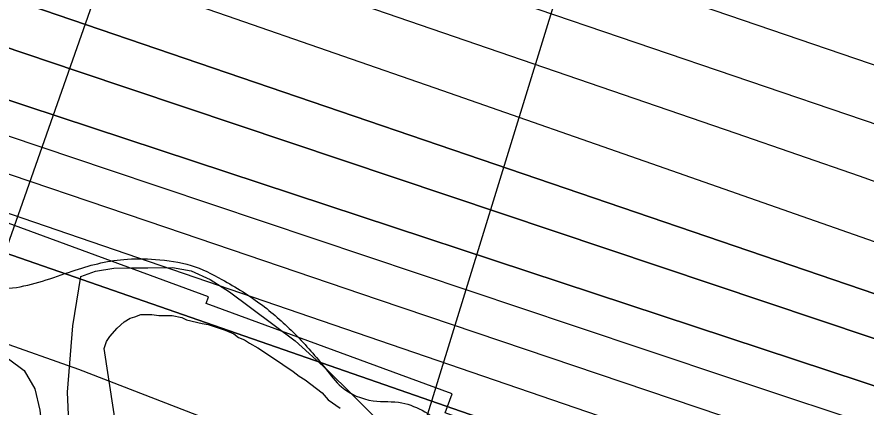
# Model space of a CAD drawing. Extents: x 3823584 to 3861785, y 301729 to 327625.
# Drawn here: x 3848200.4 to 3848616.2, y 318710.9 to 318902 of the extents above; entities that cross this region are included whole.
import ezdxf

# ---------------------------------------------------------------- set-up
doc = ezdxf.new("R2010")
doc.units = 0
for name, color, linetype in [('V-LEVE-TOET', 7, 'Continuous'), ('V-RIVR-EDGE', 7, 'Continuous'), ('V-RIVR-RANG', 7, 'Continuous'), ('V-ROAD-CNTR', 7, 'Continuous'), ('V-RRAP-FSHR', 7, 'Continuous'), ('V-RRAP-RVMT', 7, 'Continuous'), ('V-SITE-VEGE', 7, 'Continuous'), ('V-TOPO-DPTH', 7, 'Continuous'), ('V-TOPO-MAJR', 7, 'Continuous'), ('V-TOPO-MINR', 7, 'Continuous'), ('V-TOPO-WATR', 7, 'Continuous'), ('V-UTIL-LINE', 7, 'Continuous'), ('V-WETL-SWMP', 7, 'Continuous')]:
    doc.layers.add(name, color=color, linetype=linetype)

msp = doc.modelspace()

# ---------------------------------------------------------------- linework, layer by layer
at = {"layer": 'V-LEVE-TOET'}
msp.add_lwpolyline([(3848196.18, 318734.6), (3848203.92, 318728.8), (3848209.14, 318719.82), (3848211.63, 318709.43), (3848212.74, 318698.83), (3848215.83, 318687.47), (3848221.24, 318679.09), (3848226.99, 318674.44), (3848237.28, 318668.86), (3848453.97, 318581.88)], dxfattribs=at)
at = {"layer": 'V-RIVR-EDGE'}
msp.add_spline([(3842841.54, 321100.24), (3842868.29, 321083.92), (3842887.69, 321072.7), (3842926.5, 321056.09), (3842950.74, 321041.46), (3842972.07, 321024.42), (3842988.05, 321006.41), (3843009.86, 320988.87), (3843033.13, 320971.33), (3843055.43, 320956.71), (3843078.72, 320946.45), (3843098.13, 320940.09), (3843142.74, 320915.7), (3843156.32, 320906.92), (3843166.98, 320897.67), (3843193.66, 320884.49), (3843216.46, 320873.26), (3843237.3, 320859.62), (3843254.76, 320849.37), (3843280.47, 320837.65), (3843294.05, 320828.88), (3843315.38, 320815.71), (3843374.55, 320782.06), (3843408.02, 320767.41), (3843439.07, 320753.73), (3843485.14, 320729.34), (3843531.71, 320707.37), (3843569.06, 320691.25), (3843614.17, 320670.26), (3843636.48, 320659.03), (3843664.61, 320642.45), (3843700.97, 320618.08), (3843732.49, 320598.58), (3843761.6, 320586.36), (3843794.59, 320574.63), (3843841.18, 320559.46), (3843869.32, 320549.19), (3843896, 320537.47), (3843934.8, 320517.95), (3843983.78, 320488.69), (3844036.64, 320460.88), (3844067.7, 320450.6), (3844099.23, 320437.41), (3844147.26, 320416.41), (3844198.68, 320395.4), (3844231.66, 320378.81), (3844260.77, 320365.62), (3844285.5, 320350.02), (3844318.47, 320330.03), (3844340.78, 320316.86), (3844370.36, 320301.25), (3844413.05, 320281.72), (3844464.95, 320257.79), (3844507.63, 320235.35), (3844559.53, 320209.48), (3844611.93, 320186.53), (3844641.52, 320173.83), (3844659.97, 320172.81), (3844685.7, 320168.38), (3844698.8, 320165.92), (3844709.96, 320162.49), (3844717.73, 320161.01), (3844736.17, 320157.08), (3844761.89, 320148.76), (3844788.58, 320138.5), (3844802.15, 320129.24), (3844822.99, 320110.73), (3844840.44, 320098.06), (3844854.99, 320090.26), (3844877.31, 320083.89), (3844898.18, 320078.01), (3844924.88, 320075.51), (3844948.18, 320067.69), (3844995.24, 320051.06), (3845092.74, 320004.68), (3845127.18, 319991), (3845178.6, 319966.59), (3845233.9, 319942.66), (3845254.29, 319937.27), (3845267.87, 319931.4), (3845279.99, 319924.09), (3845291.12, 319907.55), (3845303.7, 319889.55), (3845313.88, 319880.79), (3845344.43, 319860.31), (3845386.13, 319837.38), (3845433.18, 319812.5), (3845466.17, 319798.82), (3845499.64, 319785.63), (3845540.39, 319768.04), (3845605.4, 319740.69), (3845645.65, 319717.28), (3845675.73, 319707), (3845744.63, 319679.15), (3845798.47, 319656.2), (3845841.17, 319641.04), (3845897.94, 319619.04), (3845920.25, 319608.3), (3845955.66, 319592.19), (3845983.32, 319582.41), (3846002.73, 319576.53), (3846033.78, 319566.74), (3846064.36, 319558.41), (3846131.3, 319529.11), (3846195.83, 319504.18), (3846263.75, 319476.33), (3846288.98, 319466.56), (3846319.07, 319458.23), (3846370.01, 319439.16), (3846428.25, 319422.51), (3846482.1, 319400.03), (3846515.07, 319381.01), (3846564.07, 319360.01), (3846597.56, 319350.21), (3846665.5, 319330.62), (3846718.38, 319312.03), (3846778.55, 319290.52), (3846834.34, 319268.04), (3846872.67, 319254.83), (3846921.21, 319243.06), (3847037.63, 319189.35), (3847098.28, 319169.29), (3847179.32, 319142.38), (3847206.49, 319132.6), (3847242.87, 319117.46), (3847278.29, 319102.8), (3847312.72, 319083.29), (3847329.2, 319070.14), (3847340.84, 319063.79), (3847386.92, 319043.77), (3847433.02, 319027.14), (3847490.78, 319016.8), (3847613.54, 318972.79), (3847679.04, 318948.35), (3847756.19, 318921.93), (3847807.62, 318903.84), (3847852.26, 318889.64), (3847964.37, 318857.31), (3847994.45, 318845.1), (3848035.69, 318830.43), (3848071.11, 318817.71), (3848100.22, 318808.42), (3848132.73, 318796.68), (3848146.3, 318786.45), (3848169.58, 318772.31), (3848183.66, 318769.36), (3848198.22, 318769.32), (3848227.38, 318777.51), (3848252.65, 318783.27), (3848268.19, 318783.23), (3848285.67, 318780.28), (3848300.7, 318773.44), (3848320.58, 318760.76), (3848336.57, 318746.64), (3848351.59, 318729.61), (3848359.33, 318720.85), (3848374.86, 318714.01), (3848388.94, 318713), (3848400.1, 318708.6), (3848422.89, 318694.95), (3848448.13, 318689.55), (3848489.37, 318672.93), (3848523.33, 318658.77), (3848566.5, 318641.66), (3848605.32, 318627.97), (3848647.05, 318615.24), (3848684.42, 318603.49), (3848723.24, 318590.77), (3848769.33, 318574.63), (3848833.37, 318546.79), (3848867.81, 318533.11), (3848904.69, 318518.93), (3848947.38, 318502.31), (3849001.72, 318482.27), (3849103.63, 318452.88), (3849156.53, 318438.18), (3849190.02, 318429.35), (3849235.14, 318411.76), (3849274.43, 318394.67), (3849315.2, 318382.42), (3849365.19, 318370.16), (3849404.02, 318364.24), (3849440.42, 318352.49), (3849487, 318339.26), (3849538.93, 318322.62), (3849582.11, 318306.98), (3849620.93, 318293.77), (3849669.93, 318277.62), (3849700.99, 318268.8), (3849752.44, 318257.99), (3849805.35, 318245.72), (3849854.86, 318234.91), (3849902.42, 318222.17), (3849946.58, 318209.92), (3850026.17, 318188.36), (3850056.74, 318179.05), (3850089.25, 318168.77), (3850137.3, 318155.06), (3850179.52, 318142.33), (3850231.45, 318129.57), (3850317.33, 318099.25), (3850383.82, 318081.12), (3850420.7, 318073.26), (3850467.79, 318064.88), (3850492.56, 318064.82), (3850504.21, 318063.34), (3850532.84, 318055.01), (3850621.66, 318032.94), (3850687.18, 318019.66), (3850711.46, 318016.2), (3850744.95, 318010.78), (3850789.61, 318002.41), (3850833.79, 317995.99), (3850862.43, 317991.55), (3850891.55, 317985.65), (3850937.66, 317972.91), (3850986.17, 317954.33), (3851054.57, 317923.57), (3851080.28, 317912.82), (3851106.97, 317904.5), (3851143.37, 317893.24), (3851177.33, 317879.07), (3851200.63, 317876.1), (3851236.57, 317875.53), (3851266.18, 317872.06), (3851272.5, 317872.53), (3851284.18, 317883.67), (3851289.53, 317886.08), (3851297.79, 317887.52), (3851306.04, 317885.55), (3851313.8, 317881.16), (3851326.39, 317866.56), (3851330.75, 317862.18), (3851336.08, 317859.26), (3851351.62, 317859.7), (3851365.7, 317855.78), (3851396.27, 317846.97), (3851418.11, 317840.11), (3851434.6, 317835.22), (3851457.9, 317830.79), (3851490.91, 317825.85), (3851530.71, 317814.58), (3851551.1, 317810.65), (3851594.78, 317800.83), (3851617.59, 317795.43), (3851653.02, 317786.11), (3851683.59, 317778.27), (3851733.59, 317766.97), (3851760.77, 317761.08), (3851796.67, 317749.34), (3851824.34, 317742.47), (3851840.85, 317741.46), (3851930.16, 317723.27), (3851979.66, 317710.03), (3852014.61, 317701.2), (3852052.94, 317687.03), (3852078.17, 317678.71), (3852111.17, 317670.37), (3852145.63, 317661.06), (3852223.29, 317645.81), (3852251.45, 317642.83), (3852298.54, 317634.46), (3852318.43, 317629.55), (3852350.95, 317622.19), (3852383.47, 317615.31), (3852407.26, 317610.39), (3852442.2, 317600.59), (3852460.64, 317596.18), (3852492.2, 317591.73), (3852557.72, 317577.97), (3852588.79, 317572.06), (3852639.75, 317557.37), (3852677.11, 317546.59), (3852709.15, 317539.23), (3852778.08, 317526.92), (3852828.07, 317515.62), (3852866.41, 317507.27), (3852903.3, 317498.93), (3852971.25, 317485.16), (3853029.5, 317471.42), (3853053.78, 317470.39), (3853067.86, 317472.29), (3853084.86, 317471.77), (3853119.33, 317467.31), (3853178.57, 317463.28), (3853226.64, 317460.73), (3853283.45, 317456.71), (3853309.66, 317454.21), (3853332.96, 317449.79), (3853373.74, 317444.34), (3853420.84, 317440.83), (3853438.81, 317442.72), (3853449.5, 317445.13), (3853457.28, 317446.08), (3853468.93, 317445.56), (3853484.47, 317444.07), (3853505.82, 317439.16), (3853578.12, 317413.24), (3853649.43, 317382.96), (3853665.45, 317380.49), (3853691.67, 317377.51), (3853715.93, 317370.65), (3853745.04, 317356.98), (3853758.63, 317353.55), (3853777.08, 317353.5), (3853792.14, 317354.44), (3853804.76, 317353.92), (3853814.96, 317351.95), (3853825.15, 317349.01), (3853833.87, 317342.19), (3853838.21, 317330.04), (3853842.54, 317313.52), (3853842.52, 317303.32), (3853841.03, 317290.21), (3853837.11, 317275.65), (3853833.19, 317261.09), (3853832.69, 317256.72), (3853833.17, 317253.81), (3853842.87, 317249.9), (3853850.64, 317251.34), (3853861.83, 317258.6), (3853874.48, 317267.79), (3853878.87, 317274.58), (3853885.71, 317293.5), (3853891.57, 317305.14), (3853902.76, 317314.83), (3853910.54, 317318.21), (3853925.6, 317319.63), (3853947.94, 317317.63), (3853964.92, 317312.73), (3853976.07, 317304.93), (3853977.03, 317301.53), (3853977.02, 317295.7), (3853962.85, 317260.77), (3853962.36, 317259.32), (3853973.52, 317254.92), (3853974.49, 317255.89), (3853985.22, 317273.83), (3853996.42, 317286.43), (3854006.15, 317291.26), (3854013.92, 317293.18), (3854024.12, 317293.16), (3854039.17, 317291.18), (3854062.47, 317286.75), (3854090.13, 317278.43), (3854103.23, 317272.57), (3854117.78, 317267.67), (3854137.68, 317261.31), (3854149.32, 317256.91), (3854160.49, 317255.91), (3854172.62, 317252), (3854187.67, 317249.53), (3854208.54, 317244.63), (3854239.6, 317237.75), (3854270.19, 317233.79), (3854295.44, 317235.18), (3854316.8, 317231.25), (3854345.92, 317224.38), (3854376.5, 317215.07), (3854404.64, 317204.32), (3854422.57, 317192.13), (3854456.04, 317175.05), (3854479.32, 317164.31), (3854512.32, 317155), (3854552.61, 317144.22), (3854583.67, 317137.83), (3854607.93, 317128.54), (3854626.37, 317122.18), (3854651.13, 317119.69), (3854669.1, 317119.65), (3854682.2, 317117.68), (3854697.73, 317112.78), (3854731.21, 317101.53), (3854780.71, 317084.41), (3854814.68, 317075.1), (3854853.5, 317062.38), (3854876.8, 317059.4), (3854908.37, 317059.33), (3854930.21, 317053.93), (3854954.47, 317045.13), (3854992.8, 317031.92), (3855018.52, 317025.54), (3855045.21, 317018.19), (3855069.96, 317011.33), (3855098.59, 317003.01), (3855144.68, 316984.93), (3855179.12, 316967.36), (3855201.43, 316955.16), (3855224.73, 316951.22), (3855238.82, 316951.67), (3855266.5, 316951.12), (3855288.82, 316947.17), (3855307.27, 316941.79), (3855334.44, 316933.46), (3855365.98, 316922.22), (3855391.7, 316914.87), (3855424.23, 316910.42), (3855463.07, 316908.86), (3855500.94, 316903.43), (3855550.93, 316890.68), (3855585.38, 316880.88), (3855613.04, 316870.61), (3855645.05, 316855.97), (3855692.11, 316835.94), (3855730.43, 316816.9), (3855763.9, 316802.74), (3855794.47, 316792.46), (3855845.92, 316779.71), (3855892.02, 316765.51), (3855946.35, 316743.04), (3855993.39, 316714.27), (3856071.47, 316670.37), (3856089.42, 316663.04), (3856107.86, 316658.63), (3856121.44, 316650.82), (3856142.29, 316637.17), (3856156.36, 316630.82), (3856184.49, 316616.67), (3856216.02, 316603), (3856256.29, 316587.84), (3856306.76, 316572.18), (3856351.41, 316562.35), (3856435.85, 316539.32), (3856494.09, 316523.15), (3856538.25, 316510.41), (3856585.8, 316493.3), (3856618.31, 316480.11), (3856653.24, 316468.85), (3856673.14, 316464.43), (3856704.21, 316458.04), (3856732.35, 316449.72), (3856785.74, 316434.04), (3856807.58, 316430.1), (3856837.67, 316423.72), (3856870.18, 316410.52), (3856899.78, 316401.22), (3856934.72, 316389.97), (3857040.99, 316356.2), (3857080.28, 316340.07), (3857124.91, 316321.02), (3857148.67, 316305.91), (3857160.29, 316291.8), (3857170.93, 316274.77), (3857176.23, 316255.82), (3857179.07, 316226.68), (3857180.52, 316221.82), (3857182.43, 316211.61), (3857188.74, 316207.71), (3857198.94, 316207.69), (3857203.8, 316211.56), (3857208.66, 316212.03), (3857222.25, 316208.12), (3857260.08, 316189.57), (3857281.9, 316175.92), (3857296.93, 316167.14), (3857323.6, 316151.05), (3857337.2, 316150.04), (3857353.22, 316150), (3857380.44, 316157.22), (3857385.3, 316161.58), (3857386.3, 316171.29), (3857386.82, 316184.4), (3857392.68, 316197.98), (3857402.41, 316203.79), (3857414.55, 316206.67), (3857433.01, 316206.14), (3857452.42, 316199.78), (3857489.3, 316189.49), (3857539.77, 316176.74), (3857578.12, 316169.84), (3857601.42, 316164.44), (3857617.91, 316157.12), (3857635.85, 316144.45), (3857650.85, 316121.58), (3857656.63, 316103.6), (3857659.02, 316087.08)], degree=3, dxfattribs=at)
at = {"layer": 'V-RIVR-RANG'}
msp.add_line((3848356.85, 318562.13), (3848554.24, 319203.44), dxfattribs=at)
at = {"layer": 'V-ROAD-CNTR'}
for points in [[(3842875.96, 320239.46), (3842990.91, 320181.87), (3843256.6, 320051.59), (3843560.3, 319930.12), (3843870.08, 319826.52), (3844292.56, 319684.26), (3844615.59, 319572.5), (3844818.1, 319496.53), (3844972.27, 319427.92), (3845189.4, 319317.31), (3845422.22, 319208.82), (3845693.05, 319096.51), (3845952.03, 319004.99), (3846337.47, 318866.97), (3846743.46, 318720.02), (3847073.97, 318594.25), (3847327.14, 318498.37), (3847558.1, 318399.46), (3847753.34, 318326.69), (3848005.14, 318242.89), (3848344.36, 318132.28), (3848797.61, 317985.92), (3849074.79, 317901.72), (3849263.29, 317856.98), (3849650.18, 317778.14), (3850338.32, 317644.12), (3850967.33, 317524.6), (3851605.13, 317394.41), (3852352.58, 317261.41)], [(3842011.69, 318853.42), (3842223.22, 318773.6), (3842614.73, 318605.84), (3842966.32, 318460.51), (3843264.62, 318380.07), (3843594.77, 318327.97), (3844036.33, 318293.41), (3844308.46, 318284.67), (3844523.88, 318255.35), (3844797.37, 318200.32), (3845107.94, 318133.36), (3845373.55, 318079.13), (3845808.82, 317975.73), (3846119.07, 317877.56), (3846442.53, 317746.23), (3846765.29, 317592.2), (3847278.03, 317350.74), (3847876.12, 317062.7), (3848337.02, 316848.87), (3848737.37, 316671.08), (3849117.85, 316546.14), (3849436.19, 316472.5), (3849732.7, 316409.34), (3850019.3, 316354.71)], [(3842002.67, 318792.72), (3842200.53, 318717.46), (3842591.25, 318550.04), (3842946.8, 318403.06), (3843251.99, 318320.77), (3843587.68, 318267.79), (3844032.99, 318232.94), (3844303.39, 318224.25), (3844513.81, 318195.62), (3844785.02, 318141.04), (3845095.5, 318074.11), (3845360.49, 318020), (3845792.67, 317917.33), (3846098.52, 317820.56), (3846418.08, 317690.81), (3846739.35, 317537.49), (3847252, 317296.07), (3847850.24, 317007.96), (3848311.99, 316793.73), (3848715.59, 316614.51), (3849101.55, 316487.77), (3849423.06, 316413.39), (3849720.72, 316349.98), (3850007.96, 316295.23)]]:
    msp.add_spline(points, degree=3, dxfattribs=at)
at = {"layer": 'V-RRAP-FSHR'}
msp.add_lwpolyline([(3842017.76, 321437.98), (3842374.25, 321253.84), (3842835.08, 321069.22), (3843015.43, 320965.69), (3843571.15, 320673.74), (3844061.81, 320421.24), (3844693.43, 320129.28), (3845010.09, 320004.46), (3845413.31, 319793.98), (3846401.32, 319402.75), (3847271.72, 319069.13), (3848230.54, 318729.46), (3848945.87, 318453.46), (3849985.56, 318151.96), (3851282.51, 317815.65), (3852166.28, 317615.91), (3853017.63, 317419.5), (3853178.38, 317396.4), (3853479.75, 317356.76), (3853702.08, 317301.35), (3854318.05, 317115.33), (3854658.22, 317038.82)], dxfattribs=at)
at = {"layer": 'V-RRAP-RVMT'}
msp.add_lwpolyline([(3849385.39, 318360.78), (3849272.5, 318400.08), (3849271, 318395.89), (3849149.1, 318440.75), (3849147.27, 318435.83), (3849027.57, 318479.87), (3849024.97, 318472.71), (3848893.34, 318521.17), (3848894, 318522.96), (3848770.63, 318568.37), (3848772.41, 318573.15), (3848660.85, 318614.22), (3848659.04, 318609.29), (3848527.47, 318657.73), (3848529.76, 318664), (3848410.08, 318708.1), (3848413.5, 318717.45), (3848293.06, 318761.72), (3848294.23, 318764.94), (3848187.94, 318803.99)], dxfattribs=at)
at = {"layer": 'V-SITE-VEGE'}
msp.add_lwpolyline([(3848250.07, 318693.73), (3848243.04, 318739.55), (3848244.17, 318743.1), (3848245.91, 318745.47), (3848249.39, 318749.64), (3848252.88, 318752.62), (3848255.8, 318754.42), (3848258.15, 318755.04), (3848261.08, 318756.25), (3848266.37, 318756.32), (3848269.91, 318755.77), (3848276.38, 318755.85), (3848281.11, 318754.73), (3848283.47, 318753.58), (3848291.14, 318751.91), (3848294.09, 318751.36), (3848302.37, 318748.52), (3848306.51, 318746.8), (3848308.88, 318745.07), (3848311.84, 318743.93), (3848314.22, 318742.19), (3848318.36, 318739.89), (3848325.48, 318735.27), (3848335.57, 318728.33), (3848338.54, 318726.01), (3848341.51, 318724.28), (3848349.82, 318717.91), (3848352.81, 318714.41), (3848358.74, 318710.36)], dxfattribs=at)
at = {"layer": 'V-TOPO-DPTH'}
for points in [[(3847110.49, 319295.78), (3847701.86, 319082.22), (3847740.48, 319068.37), (3847779.14, 319054.63), (3847817.85, 319041.06), (3847856.61, 319027.59), (3847880.01, 319019.52), (3847930.5, 319002.13), (3847981, 318984.77), (3848031.52, 318967.46), (3848082.06, 318950.18), (3848683.27, 318744.99), (3848700.89, 318738.93), (3848718.48, 318732.81), (3848736.04, 318726.59), (3848753.58, 318720.32), (3848912.6, 318662.97), (3849009.76, 318628.33), (3849107.08, 318594.17), (3849204.66, 318560.74), (3849302.4, 318527.78), (3849576.17, 318436.61)], [(3849576.17, 318436.61), (3849302.4, 318527.78), (3849204.66, 318560.74), (3849107.08, 318594.17), (3849009.76, 318628.33), (3848912.6, 318662.97), (3848753.58, 318720.32), (3848736.04, 318726.59), (3848718.48, 318732.81), (3848700.89, 318738.93), (3848683.27, 318744.99), (3848082.06, 318950.18), (3848031.52, 318967.46), (3847981, 318984.77), (3847930.5, 319002.13), (3847880.01, 319019.52), (3847856.61, 319027.59), (3847817.85, 319041.06), (3847779.14, 319054.63), (3847740.48, 319068.37), (3847701.86, 319082.22), (3847110.49, 319295.78)], [(3849538.33, 318333.21), (3848952.46, 318524.18), (3848907.4, 318539.04), (3848862.41, 318554.11), (3848817.53, 318569.49), (3848772.71, 318585.08), (3848697.93, 318611.38), (3848690.56, 318613.97), (3848683.19, 318616.55), (3848675.82, 318619.13), (3848668.45, 318621.69), (3847765.67, 318935.69), (3847761.64, 318937.1), (3847757.61, 318938.53), (3847753.58, 318939.97), (3847749.56, 318941.41), (3847745.55, 318942.88), (3847741.53, 318944.34), (3847737.53, 318945.82), (3847733.52, 318947.31), (3846974.22, 319230.35)], [(3847320.42, 319133.04), (3847693, 318998.78), (3847722.9, 318988.08), (3847752.83, 318977.47), (3847782.81, 318966.99), (3847812.81, 318956.59), (3847960.81, 318905.68), (3848064.86, 318869.97), (3848168.95, 318834.38), (3848273.1, 318798.96), (3848377.29, 318763.65), (3848641.19, 318674.46), (3848668.21, 318665.33), (3848695.23, 318656.19), (3848722.24, 318647.05), (3848749.25, 318637.9), (3849394.96, 318419.22)], [(3847320.42, 319133.04), (3847693, 318998.78), (3847722.9, 318988.08), (3847752.83, 318977.47), (3847782.81, 318966.99), (3847812.81, 318956.59), (3847960.81, 318905.68), (3848064.86, 318869.97), (3848168.95, 318834.38), (3848273.1, 318798.96), (3848377.29, 318763.65), (3848641.19, 318674.46), (3848668.21, 318665.33), (3848695.23, 318656.19), (3848722.24, 318647.05), (3848749.25, 318637.9), (3849394.96, 318419.22)], [(3849525.33, 318409.5), (3848958.67, 318605.15), (3848916.59, 318619.7), (3848874.53, 318634.29), (3848832.48, 318648.92), (3848790.45, 318663.59), (3848736.86, 318682.32), (3848721.61, 318687.6), (3848706.35, 318692.83), (3848691.05, 318697.99), (3848675.74, 318703.09), (3848660.41, 318708.15), (3848645.08, 318713.21), (3848629.76, 318718.27), (3848614.43, 318723.32), (3847794.95, 318993.76), (3847778.53, 318999.23), (3847762.14, 319004.77), (3847745.77, 319010.4), (3847729.43, 319016.1), (3847598.06, 319062.3)], [(3849525.33, 318409.5), (3848958.67, 318605.15), (3848916.59, 318619.7), (3848874.53, 318634.29), (3848832.48, 318648.92), (3848790.45, 318663.59), (3848736.86, 318682.32), (3848721.61, 318687.6), (3848706.35, 318692.83), (3848691.05, 318697.99), (3848675.74, 318703.09), (3848660.41, 318708.15), (3848645.08, 318713.21), (3848629.76, 318718.27), (3848614.43, 318723.32), (3847794.95, 318993.76), (3847778.53, 318999.23), (3847762.14, 319004.77), (3847745.77, 319010.4), (3847729.43, 319016.1), (3847598.06, 319062.3)], [(3848153.69, 318901.04), (3848230.33, 318875.36), (3848696.6, 318718.85), (3848704.6, 318716.14), (3848712.6, 318713.41), (3848720.57, 318710.64), (3848728.54, 318707.83), (3848806.65, 318680.16), (3848853.7, 318663.59), (3848900.79, 318647.13), (3848947.93, 318630.85), (3848995.12, 318614.68), (3849553.51, 318424.52)], [(3849553.51, 318424.52), (3848995.12, 318614.68), (3848947.93, 318630.85), (3848900.79, 318647.13), (3848853.7, 318663.59), (3848806.65, 318680.16), (3848728.54, 318707.83), (3848720.57, 318710.64), (3848712.6, 318713.41), (3848704.6, 318716.14), (3848696.6, 318718.85), (3848230.33, 318875.36), (3848153.69, 318901.04)]]:
    msp.add_lwpolyline(points, dxfattribs=at)
at = {"layer": 'V-TOPO-MAJR'}
msp.add_lwpolyline([(3847465.16, 319196.17), (3847736.4, 319098.74), (3847762.15, 319089.55), (3847787.93, 319080.43), (3847813.74, 319071.41), (3847839.58, 319062.47), (3848092.1, 318975.6), (3848197.74, 318939.16), (3848303.33, 318902.61), (3848408.87, 318865.9), (3848514.36, 318829.07), (3848668.16, 318775.23), (3848696.7, 318765.16), (3848725.21, 318754.98), (3848753.66, 318744.65), (3848782.07, 318734.22), (3849147.01, 318599.14), (3849224.11, 318571.1), (3849301.42, 318543.65), (3849379.04, 318517.08)], dxfattribs=at)
at = {"layer": 'V-TOPO-MINR'}
for points in [[(3847339.16, 319333.91), (3847745.35, 319182.82), (3847779.76, 319170.12), (3847814.21, 319157.52), (3847848.71, 319145.09), (3847883.26, 319132.76), (3847950.2, 319109.06), (3848018.28, 319085.08), (3848086.42, 319061.26), (3848154.64, 319037.67), (3848222.91, 319014.24), (3848708.27, 318848.58), (3848728.82, 318841.55), (3848749.36, 318834.49), (3848769.89, 318827.4), (3848790.41, 318820.29), (3849086.41, 318717.39), (3849178.44, 318685.57), (3849270.54, 318653.95), (3849362.75, 318622.64)], [(3847110.49, 319295.78), (3847701.86, 319082.22), (3847740.48, 319068.37), (3847779.14, 319054.63), (3847817.85, 319041.06), (3847856.61, 319027.59), (3847880.01, 319019.52), (3847930.5, 319002.13), (3847981, 318984.77), (3848031.52, 318967.46), (3848082.06, 318950.18), (3848683.27, 318744.99), (3848700.89, 318738.93), (3848718.48, 318732.81), (3848736.04, 318726.59), (3848753.58, 318720.32), (3848912.6, 318662.97), (3849009.76, 318628.33), (3849107.08, 318594.17), (3849204.66, 318560.74), (3849302.4, 318527.78), (3849576.17, 318436.61)], [(3847146.25, 319181.7), (3847672.39, 318989.18), (3847709.95, 318975.52), (3847747.54, 318961.94), (3847785.17, 318948.5), (3847822.84, 318935.15), (3847852.11, 318924.83), (3847904.46, 318906.45), (3847956.84, 318888.17), (3848009.27, 318870.02), (3848061.73, 318851.96), (3848654.57, 318648.71), (3848671.95, 318642.74), (3848689.33, 318636.77), (3848706.71, 318630.79), (3848724.08, 318624.79), (3848923.43, 318555.96), (3849033.47, 318518.42), (3849143.69, 318481.42), (3849254.17, 318445.23), (3849364.84, 318409.58)], [(3847602.43, 319174.24), (3847666.99, 319150.99), (3847769.11, 319114.46), (3847782.68, 319109.64), (3847796.25, 319104.86), (3847809.85, 319100.12), (3847823.45, 319095.42), (3848552.53, 318845.14), (3848582.71, 318834.69), (3848612.86, 318824.16), (3848642.97, 318813.48), (3848673.04, 318802.71), (3848703.05, 318791.78), (3848733.03, 318780.75), (3848762.94, 318769.55), (3848792.81, 318758.24), (3849421.02, 318518.47)], [(3847320.42, 319133.04), (3847693, 318998.78), (3847722.9, 318988.08), (3847752.83, 318977.47), (3847782.81, 318966.99), (3847812.81, 318956.59), (3847960.81, 318905.68), (3848064.86, 318869.97), (3848168.95, 318834.38), (3848273.1, 318798.96), (3848377.29, 318763.65), (3848641.19, 318674.46), (3848668.21, 318665.33), (3848695.23, 318656.19), (3848722.24, 318647.05), (3848749.25, 318637.9), (3849394.96, 318419.22)], [(3847496.75, 319084.22), (3847711.87, 319007.7), (3847734.75, 318999.63), (3847757.66, 318991.63), (3847780.61, 318983.75), (3847803.58, 318975.95), (3848245.02, 318827.34), (3848320.96, 318801.81), (3848396.91, 318776.31), (3848472.88, 318750.87), (3848548.86, 318725.46), (3848628.4, 318698.9), (3848664.61, 318686.77), (3848700.81, 318674.6), (3848736.99, 318662.37), (3848773.16, 318650.1), (3849249.74, 318487.88), (3849307.3, 318468.31), (3849364.86, 318448.75)], [(3847598.06, 319062.3), (3847729.43, 319016.1), (3847745.77, 319010.4), (3847762.14, 319004.77), (3847778.53, 318999.23), (3847794.95, 318993.76), (3848614.43, 318723.32), (3848629.76, 318718.27), (3848645.08, 318713.21), (3848660.41, 318708.15), (3848675.74, 318703.09), (3848691.05, 318697.99), (3848706.35, 318692.83), (3848721.61, 318687.6), (3848736.86, 318682.32), (3848790.45, 318663.59), (3848832.48, 318648.92), (3848874.53, 318634.29), (3848916.59, 318619.7), (3848958.67, 318605.15), (3849525.33, 318409.5)], [(3848113.65, 319022.27), (3848726.14, 318813.69), (3848733.8, 318811.07), (3848741.44, 318808.42), (3848749.08, 318805.74), (3848756.71, 318803.04), (3848829.21, 318777.17), (3848873.04, 318761.39), (3848916.81, 318745.44), (3848960.48, 318729.24), (3849004.1, 318712.87), (3849548.66, 318506.65)], [(3848153.69, 318901.04), (3848230.33, 318875.36), (3848696.6, 318718.85), (3848704.6, 318716.14), (3848712.6, 318713.41), (3848720.57, 318710.64), (3848728.54, 318707.83), (3848806.65, 318680.16), (3848853.7, 318663.59), (3848900.79, 318647.13), (3848947.93, 318630.85), (3848995.12, 318614.68), (3849553.51, 318424.52)]]:
    msp.add_lwpolyline(points, dxfattribs=at)
at = {"layer": 'V-TOPO-WATR'}
msp.add_lwpolyline([(3846974.22, 319230.35), (3847733.52, 318947.31), (3847737.53, 318945.82), (3847741.53, 318944.34), (3847745.55, 318942.88), (3847749.56, 318941.41), (3847753.58, 318939.97), (3847757.61, 318938.53), (3847761.64, 318937.1), (3847765.67, 318935.69), (3848668.45, 318621.69), (3848675.82, 318619.13), (3848683.19, 318616.55), (3848690.56, 318613.97), (3848697.93, 318611.38), (3848772.71, 318585.08), (3848817.53, 318569.49), (3848862.41, 318554.11), (3848907.4, 318539.04), (3848952.46, 318524.18), (3849538.33, 318333.21)], dxfattribs=at)
at = {"layer": 'V-UTIL-LINE'}
msp.add_lwpolyline([(3848179.48, 318744.31), (3849286.19, 321894.4)], dxfattribs=at)
at = {"layer": 'V-WETL-SWMP'}
msp.add_lwpolyline([(3848226, 318699.85), (3848225.04, 318718.15), (3848227.76, 318750.79), (3848231.67, 318774.85), (3848238.88, 318777.48), (3848247.88, 318778.96), (3848256.49, 318779.07), (3848264.52, 318779.16), (3848276.47, 318779.31), (3848285.7, 318777.66), (3848294.96, 318773.46), (3848304.44, 318767.31), (3848336.67, 318743.41), (3848352.12, 318729.3), (3848364.81, 318716.72), (3848376.31, 318705.3)], dxfattribs=at)

doc.saveas('drawing.dxf')
